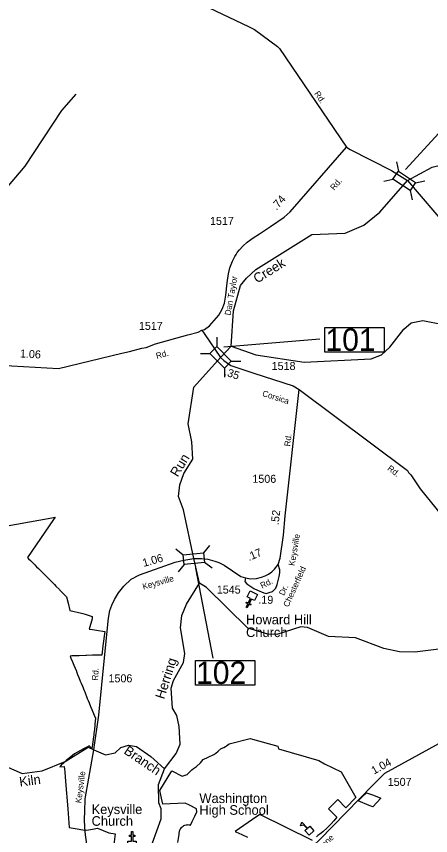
# Model space of a CAD drawing. Extents: x 2532689 to 2764727, y 536648 to 732970.
# Drawn here: x 2586314 to 2592777, y 663175 to 675971 of the extents above; entities that cross this region are included whole.
import ezdxf

# ---------------------------------------------------------------- set-up
doc = ezdxf.new("R2010")
doc.units = 0
for name, color, linetype in [('Exist Boundary Political City Limit New', 7, 'Continuous'), ('Exist Cultural Cemetery Label', 7, 'Continuous'), ('Exist Cultural Church CELL', 7, 'Continuous'), ('Exist Cultural Church Label', 7, 'Continuous'), ('Exist Cultural Educational Facility High CELL', 7, 'Continuous'), ('Exist Cultural Educational Facility High Label', 7, 'Continuous'), ('Exist Hydrographic Creek Single Shore', 7, 'Continuous'), ('Exist Hydrographic Creek Single Shore Label', 7, 'Continuous'), ('Exist Road Primary Interstate Shield CELL', 7, 'Continuous'), ('Exist Road Secondary Mileage Hundredths English Label', 7, 'Continuous'), ('Exist Road Secondary Structure Standard Bridge CELL', 7, 'Continuous'), ('Exist Road Secondary Structure Standard Bridge Number Label', 7, 'Continuous'), ('Exist Road Secondary Type 51 Attributed', 7, 'Continuous'), ('Exist Road Secondary Type 51 Label', 7, 'Continuous'), ('Exist Road Secondary Type 51 Number Label', 7, 'Continuous'), ('Map Preparation Boundary City Limit Buffer Line', 7, 'Continuous')]:
    doc.layers.add(name, color=color, linetype=linetype)

# ---------------------------------------------------------------- blocks, each defined once
blk = doc.blocks.new('Exist Cultural Church')
at = {"layer": 'Exist Road Primary Interstate Shield CELL'}
blk.add_lwpolyline([(-65, 27), (-8, 27), (-8, 103), (-40, 103), (-40, 119), (-8, 119), (-8, 179), (8, 179), (8, 119), (40, 119), (40, 103), (8, 103), (8, 27), (65, 27), (65, -80), (-65, -80)], close=True, dxfattribs=at)

msp = doc.modelspace()

# ---------------------------------------------------------------- linework, layer by layer
at = {"layer": 'Exist Boundary Political City Limit New'}
for points in [[(2585963, 667975), (2586866, 668140), (2586918, 668149), (2586892, 668112), (2586485, 667521), (2586505, 667500), (2586536, 667470), (2586570, 667436), (2586591, 667415), (2586600, 667406), (2586630, 667376), (2586659, 667347)], [(2586659, 667347), (2586672, 667334), (2586692, 667314), (2586694, 667312), (2586724, 667281), (2586753, 667252), (2586792, 667213), (2586823, 667181), (2586831, 667174), (2586860, 667145), (2586893, 667111), (2586908, 667096), (2586929, 667074), (2586984, 667018), (2586993, 667010), (2587023, 666979), (2587058, 666943), (2587094, 666906), (2587119, 666805), (2587147, 666692), (2587327, 666651), (2587350, 666644), (2587387, 666633), (2587496, 666600), (2587496, 666576), (2587495, 666564), (2587450, 666401), (2587500, 666393), (2587564, 666383), (2587692, 666363), (2587663, 666142), (2587646, 665992), (2587500, 665995), (2587406, 665988), (2587398, 665987), (2587293, 665984), (2587288, 665984), (2587180, 665982), (2587152, 665980), (2587165, 665947), (2587190, 665888), (2587209, 665840), (2587230, 665791), (2587249, 665742), (2587250, 665739), (2587263, 665707), (2587268, 665694), (2587289, 665645), (2587311, 665590), (2587324, 665558), (2587343, 665512), (2587371, 665442), (2587380, 665419), (2587391, 665391), (2587408, 665347), (2587420, 665317), (2587429, 665296), (2587433, 665286), (2587448, 665248), (2587471, 665192), (2587489, 665145), (2587500, 665118), (2587544, 665022), (2587548, 665013), (2587546, 665000), (2587544, 664974), (2587531, 664834), (2587524, 664768), (2587521, 664742), (2587517, 664716), (2587514, 664689), (2587510, 664662), (2587508, 664652), (2587506, 664636), (2587502, 664609), (2587500, 664598), (2587493, 664536), (2587450, 664576), (2587415, 664557), (2587362, 664529), (2587315, 664504), (2587220, 664452), (2587109, 664362), (2587090, 664347), (2587054, 664313), (2587014, 664275), (2586990, 664251), (2587060, 664253), (2587067, 664170), (2587079, 664022), (2587114, 663592), (2587138, 663304), (2587263, 663280), (2587348, 663264), (2587409, 663260), (2587500, 663275), (2587580, 663290), (2587758, 663218), (2587857, 663202), (2587834, 663039)], [(2588834, 663068), (2588851, 663191), (2588854, 663209), (2588858, 663243), (2588859, 663245), (2588863, 663259), (2588870, 663274), (2588878, 663289), (2588889, 663302), (2588900, 663314), (2588914, 663325), (2588928, 663334), (2588942, 663339), (2588963, 663345), (2588978, 663346), (2588992, 663347), (2589006, 663345), (2589014, 663344), (2589020, 663342), (2589031, 663339), (2589058, 663394), (2589100, 663481), (2589131, 663549), (2589125, 663593), (2589015, 663649), (2588948, 663683), (2588598, 663668), (2588550, 663879), (2588739, 664186), (2588901, 664106), (2588976, 664132), (2589050, 664202), (2589077, 664224), (2589125, 664256), (2589187, 664314), (2589230, 664366), (2589308, 664402), (2589396, 664441), (2589428, 664464), (2589464, 664496), (2589509, 664538), (2589548, 664553), (2589578, 664566), (2589590, 664576), (2589635, 664608), (2589963, 664692), (2590000, 664682), (2590393, 664574), (2590403, 664530), (2591034, 664347), (2591120, 664296), (2591383, 664170), (2591612, 663770), (2591454, 663609), (2591328, 663737), (2591185, 663595), (2591316, 663463), (2591268, 663404), (2591227, 663360), (2591162, 663295), (2591093, 663234), (2591046, 663196), (2591019, 663176), (2590997, 663157)], [(2591998, 663760), (2591874, 663626), (2591820, 663647), (2591647, 663720), (2591697, 663770), (2591774, 663846), (2591886, 663808), (2591998, 663760)], [(2590932, 663101), (2590112, 663507), (2590000, 663428), (2589727, 663241), (2589739, 663236), (2589829, 663194), (2589920, 663151)]]:
    msp.add_lwpolyline(points, dxfattribs=at)
at = {"layer": 'Exist Cultural Church CELL'}
msp.add_lwpolyline([(2590031, 666846), (2589980, 666871), (2589946, 666803), (2589974, 666789), (2589967, 666775), (2589939, 666789), (2589912, 666735), (2589898, 666742), (2589924, 666796), (2589896, 666810), (2589903, 666824), (2589931, 666810), (2589965, 666878), (2589914, 666904), (2589961, 667000), (2590078, 666942)], close=True, dxfattribs=at)
at = {"layer": 'Exist Cultural Educational Facility High CELL'}
msp.add_lwpolyline([(2590882, 663182), (2590816, 663254), (2590850, 663286), (2590799, 663341), (2590748, 663327), (2590770, 663387), (2590857, 663292), (2590891, 663323), (2590957, 663251)], close=True, dxfattribs=at)
at = {"layer": 'Exist Hydrographic Creek Single Shore'}
for points in [[(2589664, 670821), (2589703, 671371), (2589812, 671766), (2589902, 671881), (2590049, 672018), (2590922, 672563), (2591446, 672587), (2591735, 672710), (2591982, 672914), (2592416, 673410), (2592801, 673614), (2593515, 673787), (2594315, 674187), (2594413, 674313), (2594523, 674622), (2594604, 674767), (2594677, 674885)], [(2582355, 672511), (2582365, 672443), (2582641, 671974), (2582863, 671688), (2583414, 671221), (2583545, 670901), (2583741, 670702), (2584060, 670584), (2584184, 670612), (2584407, 670726), (2584571, 670887), (2584739, 671222), (2584951, 671461), (2585321, 672158), (2585692, 672774), (2585920, 673056), (2586157, 673286), (2586450, 673632), (2587025, 674503), (2587245, 674755)], [(2589664, 670821), (2590050, 670685), (2590802, 670568), (2591851, 670620), (2592009, 670683), (2592140, 670803), (2592359, 671088), (2592474, 671184), (2592656, 671221), (2592974, 671158), (2593157, 671189), (2593723, 672082), (2593853, 672228), (2594069, 672273), (2594340, 672289), (2594642, 672336), (2594739, 672409)], [(2589170, 667117), (2589081, 667502), (2588922, 668263), (2588843, 668470), (2588865, 668654), (2588928, 668831), (2589065, 669056), (2589051, 669325), (2588996, 669605), (2589080, 670181), (2589500, 670644), (2589664, 670821)], [(2588626, 664216), (2588805, 664459), (2588869, 664603), (2588855, 664878), (2588818, 665051), (2588749, 665166), (2588727, 665477), (2588766, 665600), (2588919, 665879), (2588941, 666021), (2588875, 666419), (2588896, 666614), (2588968, 666790), (2589170, 667117)], [(2594866, 665529), (2594615, 665650), (2593948, 666129), (2593704, 666224), (2593538, 666220), (2592948, 666091), (2592533, 666042), (2592291, 666045), (2592048, 666098), (2591603, 666267), (2591186, 666283), (2590858, 666427), (2590750, 666439), (2590377, 666316), (2590235, 666323), (2589925, 666416), (2589279, 667053), (2589170, 667117)], [(2586058, 664299), (2586403, 664145), (2586718, 664188), (2587074, 664333), (2587436, 664558), (2587524, 664513), (2587705, 664438), (2587855, 664467), (2587945, 664553), (2588061, 664587), (2588186, 664566), (2588414, 664411), (2588626, 664216)], [(2588297, 660617), (2588302, 660768), (2588465, 661402), (2588424, 661785), (2588345, 661975), (2588350, 662136), (2588397, 662302), (2588482, 662583), (2588489, 662713), (2588427, 662894), (2588440, 663062), (2588575, 663439), (2588572, 663596), (2588537, 663690), (2588531, 663972), (2588626, 664216)]]:
    msp.add_lwpolyline(points, dxfattribs=at)
at = {"layer": 'Exist Road Secondary Structure Standard Bridge CELL'}
for p, q in [((2592246, 673697), (2592274, 673553)), ((2592046, 673399), (2592190, 673428)), ((2592542, 673373), (2592686, 673401)), ((2592460, 673251), (2592488, 673106)), ((2589440, 670961), (2589440, 670814)), ((2589186, 670708), (2589333, 670708)), ((2589667, 670585), (2589814, 670585)), ((2589562, 670481), (2589562, 670334)), ((2589328, 667707), (2589235, 667593)), ((2588915, 667556), (2588801, 667649)), ((2589366, 667351), (2589251, 667443)), ((2588931, 667410), (2588838, 667295))]:
    msp.add_line(p, q, dxfattribs=at)
for points in [[(2592274, 673553), (2592542, 673374), (2592458, 673249), (2592190, 673428)], [(2589440, 670814), (2589667, 670585), (2589560, 670479), (2589333, 670708)], [(2589251, 667443), (2588931, 667409), (2588915, 667559), (2589235, 667593)]]:
    msp.add_lwpolyline(points, close=True, dxfattribs=at)
at = {"layer": 'Exist Road Secondary Structure Standard Bridge Number Label'}
for p, q in [((2592385, 673577), (2593799, 675127)), ((2589552, 670808), (2591048, 670936)), ((2589106, 667351), (2589377, 665949))]:
    msp.add_line(p, q, dxfattribs=at)
for points in [[(2591124, 671112), (2592053, 671112), (2592053, 670728), (2591124, 670728)], [(2589106, 665909), (2590035, 665909), (2590035, 665525), (2589106, 665525)]]:
    msp.add_lwpolyline(points, close=True, dxfattribs=at)
at = {"layer": 'Exist Road Secondary Type 51 Attributed'}
for points in [[(2586356, 677489), (2586423, 677479), (2586461, 677469), (2589937, 675814), (2590029, 675764), (2590389, 675501), (2590421, 675470), (2591464, 673926)], [(2589206, 671068), (2589249, 671078), (2589328, 671136), (2589473, 671307), (2589525, 671400), (2589561, 671493), (2589581, 671617), (2589604, 671811), (2589624, 671949), (2589643, 672044), (2589684, 672146), (2589722, 672223), (2589741, 672253), (2589761, 672282), (2589794, 672326), (2589849, 672384), (2589915, 672446), (2590008, 672511), (2590107, 672576), (2590281, 672687), (2590493, 672837), (2590583, 672917), (2591464, 673926)], [(2591464, 673926), (2591524, 673893), (2592169, 673564), (2592416, 673410)], [(2592416, 673410), (2593270, 672409), (2594608, 670766), (2594759, 670586), (2595135, 670137), (2596280, 668743), (2596348, 668682), (2596887, 668325), (2596936, 668274), (2596976, 668207)], [(2583716, 670418), (2584555, 670569), (2584645, 670573), (2586056, 670522), (2586969, 670472), (2587958, 670713), (2588078, 670738), (2588269, 670789), (2588338, 670801), (2588482, 670856), (2588991, 670999), (2589152, 671041), (2589206, 671068)], [(2589206, 671068), (2589242, 671020), (2589500, 670644)], [(2589500, 670644), (2589549, 670598), (2589662, 670520), (2590019, 670396), (2590632, 670202), (2590726, 670143)], [(2590398, 667408), (2590430, 667507), (2590479, 667870), (2590506, 668171), (2590726, 670143)], [(2590726, 670143), (2592415, 668876), (2592431, 668849), (2592470, 668810), (2592614, 668590), (2592860, 668291), (2593026, 668074), (2593513, 667516), (2593572, 667461), (2593966, 667049), (2594116, 666875), (2594141, 666810), (2594151, 666710), (2594126, 666573), (2594124, 666461), (2594138, 666364), (2594239, 666112), (2594378, 665770), (2594447, 664902)], [(2587454, 662737), (2587448, 662817), (2587408, 663078), (2587392, 663188), (2587381, 663304), (2587379, 663433), (2587381, 663554), (2587389, 663750), (2587443, 664073), (2587524, 664513), (2587601, 665059), (2587688, 665950), (2587753, 666571), (2587771, 666689), (2587805, 666775), (2587847, 666861), (2587909, 666965), (2587992, 667072), (2588102, 667179), (2588233, 667251), (2588789, 667445), (2588924, 667479), (2589081, 667502)], [(2589081, 667502), (2589202, 667505), (2589301, 667494), (2589411, 667464), (2589470, 667443), (2589554, 667400), (2589815, 667225), (2589890, 667201)], [(2589890, 667201), (2589968, 667188), (2590059, 667193), (2590137, 667212), (2590196, 667233), (2590248, 667260), (2590301, 667298), (2590339, 667335), (2590398, 667408)], [(2590256, 666973), (2590312, 666986), (2590363, 667042), (2590385, 667099), (2590414, 667223), (2590422, 667282), (2590425, 667327), (2590398, 667408)], [(2589890, 667201), (2589876, 667145), (2589909, 667110), (2590019, 667037), (2590076, 667009), (2590175, 666970), (2590213, 666959), (2590256, 666973)], [(2594447, 664902), (2594229, 664876), (2594045, 664866), (2593584, 664817), (2593275, 664745), (2593150, 664702), (2593075, 664689), (2593017, 664672), (2592059, 664147), (2591874, 663965), (2591043, 663111), (2590867, 662942), (2590797, 662892), (2590371, 662626), (2589812, 662251)]]:
    msp.add_lwpolyline(points, dxfattribs=at)
at = {"layer": 'Map Preparation Boundary City Limit Buffer Line'}
for points in [[(2585963, 667975), (2586866, 668140), (2586918, 668149), (2586892, 668112), (2586485, 667521), (2586505, 667500), (2586536, 667470), (2586570, 667436), (2586591, 667415), (2586600, 667406), (2586630, 667376), (2586659, 667347)], [(2586659, 667347), (2586672, 667334), (2586692, 667314), (2586694, 667312), (2586724, 667281), (2586753, 667252), (2586792, 667213), (2586823, 667181), (2586831, 667174), (2586860, 667145), (2586893, 667111), (2586908, 667096), (2586929, 667074), (2586984, 667018), (2586993, 667010), (2587023, 666979), (2587058, 666943), (2587094, 666906), (2587119, 666805), (2587147, 666692), (2587327, 666651), (2587350, 666644), (2587387, 666633), (2587496, 666600), (2587496, 666576), (2587495, 666564), (2587450, 666401), (2587500, 666393), (2587564, 666383), (2587692, 666363), (2587663, 666142), (2587646, 665992), (2587500, 665995), (2587406, 665988), (2587398, 665987), (2587293, 665984), (2587288, 665984), (2587180, 665982), (2587152, 665980), (2587165, 665947), (2587190, 665888), (2587209, 665840), (2587230, 665791), (2587249, 665742), (2587250, 665739), (2587263, 665707), (2587268, 665694), (2587289, 665645), (2587311, 665590), (2587324, 665558), (2587343, 665512), (2587371, 665442), (2587380, 665419), (2587391, 665391), (2587408, 665347), (2587420, 665317), (2587429, 665296), (2587433, 665286), (2587448, 665248), (2587471, 665192), (2587489, 665145), (2587500, 665118), (2587544, 665022), (2587548, 665013), (2587546, 665000), (2587544, 664974), (2587531, 664834), (2587524, 664768), (2587521, 664742), (2587517, 664716), (2587514, 664689), (2587510, 664662), (2587508, 664652), (2587506, 664636), (2587502, 664609), (2587500, 664598), (2587493, 664536), (2587450, 664576), (2587415, 664557), (2587362, 664529), (2587315, 664504), (2587220, 664452), (2587109, 664362), (2587090, 664347), (2587054, 664313), (2587014, 664275), (2586990, 664251), (2587060, 664253), (2587067, 664170), (2587079, 664022), (2587114, 663592), (2587138, 663304), (2587263, 663280), (2587348, 663264), (2587409, 663260), (2587500, 663275), (2587580, 663290), (2587758, 663218), (2587857, 663202), (2587834, 663039)], [(2588834, 663068), (2588851, 663191), (2588854, 663209), (2588858, 663243), (2588859, 663245), (2588863, 663259), (2588870, 663274), (2588878, 663289), (2588889, 663302), (2588900, 663314), (2588914, 663325), (2588928, 663334), (2588942, 663339), (2588963, 663345), (2588978, 663346), (2588992, 663347), (2589006, 663345), (2589014, 663344), (2589020, 663342), (2589031, 663339), (2589058, 663394), (2589100, 663481), (2589131, 663549), (2589125, 663593), (2589015, 663649), (2588948, 663683), (2588598, 663668), (2588550, 663879), (2588739, 664186), (2588901, 664106), (2588976, 664132), (2589050, 664202), (2589077, 664224), (2589125, 664256), (2589187, 664314), (2589230, 664366), (2589308, 664402), (2589396, 664441), (2589428, 664464), (2589464, 664496), (2589509, 664538), (2589548, 664553), (2589578, 664566), (2589590, 664576), (2589635, 664608), (2589963, 664692), (2590000, 664682), (2590393, 664574), (2590403, 664530), (2591034, 664347), (2591120, 664296), (2591383, 664170), (2591612, 663770), (2591454, 663609), (2591328, 663737), (2591185, 663595), (2591316, 663463), (2591268, 663404), (2591227, 663360), (2591162, 663295), (2591093, 663234), (2591046, 663196), (2591019, 663176), (2590997, 663157)], [(2591998, 663760), (2591874, 663626), (2591820, 663647), (2591647, 663720), (2591697, 663770), (2591774, 663846), (2591886, 663808), (2591998, 663760)], [(2590932, 663101), (2590112, 663507), (2590000, 663428), (2589727, 663241), (2589739, 663236), (2589829, 663194), (2589920, 663151)]]:
    msp.add_lwpolyline(points, dxfattribs=at)

# ---------------------------------------------------------------- block references
at = {"layer": 'Exist Cultural Church CELL', "rotation": -0.05998015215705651}
msp.add_blockref('Exist Cultural Church', (2588120, 663061), dxfattribs=at)

# ---------------------------------------------------------------- texts
at = {"layer": 'Exist Cultural Cemetery Label'}
for s, p in [('Howard Hill', (2589897, 666476)), ('Church', (2589897, 666277))]:
    msp.add_text(s, height=150, rotation=359.94, dxfattribs=at).set_placement(p)
at = {"layer": 'Exist Cultural Church Label'}
for s, p in [('Keysville', (2587487, 663512)), ('Church', (2587487, 663329))]:
    msp.add_text(s, height=150, dxfattribs=at).set_placement(p)
at = {"layer": 'Exist Cultural Educational Facility High Label'}
for s, p in [('Washington', (2589169, 663684)), ('High School', (2589169, 663501))]:
    msp.add_text(s, height=150, dxfattribs=at).set_placement(p)
at = {"layer": 'Exist Hydrographic Creek Single Shore Label'}
for s, rotation, p in [('Creek', 31.9412, (2590070, 671796)), ('Run', 58.7308, (2588831, 668766)), ('Herring', 72.4357, (2588619, 665297)), ('Branch', 325.7988, (2587978, 664467)), ('Kiln', 7.6611, (2586369, 663940))]:
    msp.add_text(s, height=150, rotation=rotation, dxfattribs=at).set_placement(p)
at = {"layer": 'Exist Road Secondary Mileage Hundredths English Label'}
for s, rotation, p in [('.74', 48.8475, (2590373, 672936)), ('1.06', 356.8039, (2586367, 670645)), ('.35', 341.5189, (2589549, 670368)), ('.52', 83.635, (2590406, 668023)), ('1.06', 15.7735, (2588301, 667372)), ('.17', 22.8648, (2589943, 667463)), ('.19', 359.3006, (2590089, 666799)), ('1.04', 28.7293, (2591893, 664127))]:
    msp.add_text(s, height=125, rotation=rotation, dxfattribs=at).set_placement(p)
at = {"layer": 'Exist Road Secondary Structure Standard Bridge Number Label'}
for s, p in [('101', (2591137, 670747)), ('102', (2589118, 665545))]:
    msp.add_text(s, height=350, dxfattribs=at).set_placement(p)
at = {"layer": 'Exist Road Secondary Type 51 Label'}
for s, rotation, p in [('Rd.', 304.0222, (2590957, 674765)), ('Rd.', 48.9075, (2591271, 673247)), ('Dan Taylor', 80.0025, (2589655, 671295)), ('Rd.', 15.7691, (2588506, 670619)), ('Corsica', 342.4707, (2590142, 670043)), ('Rd.', 84.3784, (2590588, 669251)), ('Rd.', 323.1196, (2592094, 668893)), ('Keysville', 80.2472, (2590654, 667384)), ('Chesterfield', 65.7124, (2590558, 666736)), ('Keysville', 15.8335, (2588296, 667016)), ('Rd.', 26.9015, (2590148, 667031)), ('Dr.', 65.7124, (2590491, 666917)), ('Rd.', 85.849, (2587585, 665594)), ('Keysville', 82.4645, (2587326, 663678)), ('Slatestone', 43.786, (2590843, 662719))]:
    msp.add_text(s, height=95, rotation=rotation, dxfattribs=at).set_placement(p)
at = {"layer": 'Exist Road Secondary Type 51 Number Label'}
for s, p in [('1517', (2589335, 672714)), ('1517', (2588225, 671075)), ('1518', (2590297, 670449)), ('1506', (2589996, 668686)), ('1545', (2589441, 666956)), ('1506', (2587751, 665570)), ('1507', (2592108, 663952))]:
    msp.add_text(s, height=125, rotation=359.94, dxfattribs=at).set_placement(p)

doc.saveas('drawing.dxf')
